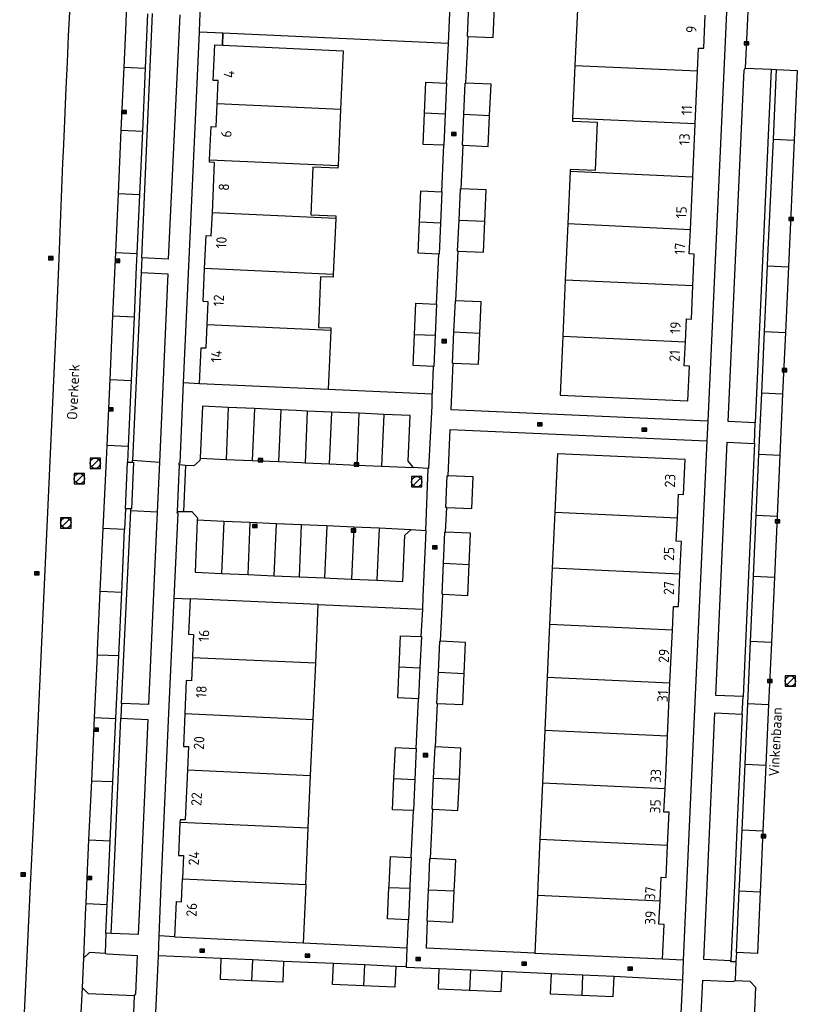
# Model space of a CAD drawing. Header units: metres. Extents: x 102000 to 105000, y 414600 to 420766.
# Tile 288 of 298: x 104745 to 104819, y 420589 to 420683. Entities that reach past the tile are written whole.
import ezdxf

# ---------------------------------------------------------------- set-up
doc = ezdxf.new("R2010")
doc.units = ezdxf.units.M
doc.layers.get('0').update_dxf_attribs({"color": 8})
doc.styles.add('MtXpl_NLCS-ISO', font='NLCS-ISO.ttf')

msp = doc.modelspace()

# ---------------------------------------------------------------- linework, layer by layer
for p, q in [((104761.845, 420683.246), (104762.749, 420703.102)), ((104813.063, 420696.526), (104810.717, 420644.71)), ((104786.356, 420694.981), (104785.723, 420681.055)), ((104814.943, 420692.417), (104814.315, 420678.681)), ((104754.706, 420682.272), (104754.824, 420684.902)), ((104787.575, 420681.752), (104787.708, 420684.749)), ((104790.052, 420681.642), (104790.185, 420684.636)), ((104749.289, 420684.102), (104749.18, 420681.75)), ((104756.246, 420660.412), (104757.293, 420683.953)), ((104756.81, 420683.901), (104756.578, 420678.697)), ((104759.9, 420683.814), (104758.797, 420660.292)), ((104798.175, 420684.343), (104797.93, 420678.949)), ((104810.321, 420680.6), (104810.47, 420683.785)), ((104761.795, 420682.149), (104761.845, 420683.246)), ((104749.18, 420681.75), (104749.065, 420679.253)), ((104754.549, 420678.787), (104754.706, 420682.272)), ((104760.766, 420659.612), (104761.795, 420682.149)), ((104764.051, 420682.046), (104761.795, 420682.149)), ((104764.015, 420680.893), (104764.051, 420682.046)), ((104764.051, 420682.046), (104764.015, 420680.893)), ((104785.723, 420681.055), (104764.051, 420682.046)), ((104785.723, 420681.055), (104764.051, 420682.046)), ((104787.433, 420677.251), (104787.638, 420681.749)), ((104787.638, 420681.749), (104787.575, 420681.752)), ((104787.638, 420681.749), (104790.052, 420681.642)), ((104763.124, 420677.51), (104763.292, 420680.926)), ((104763.292, 420680.926), (104764.015, 420680.893)), ((104764.015, 420680.893), (104775.637, 420680.365)), ((104785.723, 420681.055), (104785.551, 420677.256)), ((104814.223, 420680.917), (104814.673, 420681.217)), ((104814.673, 420680.917), (104814.223, 420681.217)), ((104814.673, 420681.217), (104814.223, 420681.217)), ((104814.223, 420681.217), (104814.223, 420680.917)), ((104814.223, 420680.917), (104814.673, 420680.917)), ((104814.673, 420680.917), (104814.673, 420681.217)), ((104775.637, 420680.365), (104775.381, 420674.719)), ((104809.727, 420678.414), (104809.828, 420680.623)), ((104809.828, 420680.623), (104810.321, 420680.6)), ((104749.065, 420679.253), (104748.95, 420676.755)), ((104797.93, 420678.949), (104797.698, 420673.854)), ((104797.93, 420678.949), (104809.727, 420678.414)), ((104754.276, 420672.705), (104754.549, 420678.787)), ((104754.549, 420678.787), (104756.578, 420678.697)), ((104756.578, 420678.697), (104756.306, 420672.616)), ((104809.497, 420673.318), (104809.727, 420678.414)), ((104812.667, 420644.671), (104814.223, 420678.49)), ((104814.223, 420678.49), (104814.315, 420678.681)), ((104814.315, 420678.681), (104816.822, 420678.59)), ((104816.822, 420678.59), (104815.282, 420644.55)), ((104816.822, 420678.59), (104817.33, 420678.571)), ((104817.017, 420671.85), (104817.329, 420678.544)), ((104817.33, 420678.571), (104817.329, 420678.544)), ((104817.329, 420678.544), (104819.321, 420678.474)), ((104819.321, 420678.474), (104819.017, 420671.76)), ((104763.614, 420677.488), (104763.124, 420677.51)), ((104763.513, 420675.249), (104763.614, 420677.488)), ((104783.445, 420674.343), (104783.573, 420677.34)), ((104783.573, 420677.34), (104785.551, 420677.256)), ((104785.571, 420677.255), (104785.443, 420674.258)), ((104785.551, 420677.256), (104785.571, 420677.255)), ((104787.24, 420674.257), (104787.373, 420677.254)), ((104787.373, 420677.254), (104787.433, 420677.251)), ((104789.85, 420677.149), (104787.433, 420677.251)), ((104789.717, 420674.144), (104789.85, 420677.149)), ((104748.95, 420676.755), (104748.733, 420672.061)), ((104763.412, 420673.033), (104763.513, 420675.249)), ((104775.381, 420674.719), (104763.513, 420675.249)), ((104754.312, 420674.321), (104754.762, 420674.621)), ((104754.762, 420674.321), (104754.312, 420674.621)), ((104754.762, 420674.621), (104754.312, 420674.621)), ((104754.312, 420674.621), (104754.312, 420674.321)), ((104754.312, 420674.321), (104754.762, 420674.321)), ((104754.762, 420674.321), (104754.762, 420674.621)), ((104775.381, 420674.719), (104775.137, 420669.324)), ((104783.316, 420671.346), (104783.445, 420674.343)), ((104785.443, 420674.258), (104783.445, 420674.343)), ((104785.443, 420674.258), (104785.315, 420671.261)), ((104787.107, 420671.26), (104787.24, 420674.257)), ((104787.24, 420674.257), (104789.717, 420674.144)), ((104789.584, 420671.15), (104789.717, 420674.144)), ((104797.698, 420673.854), (104797.686, 420673.581)), ((104797.686, 420673.581), (104800.077, 420673.485)), ((104809.497, 420673.318), (104797.698, 420673.854)), ((104800.077, 420673.485), (104799.868, 420668.829)), ((104809.266, 420668.232), (104809.497, 420673.318)), ((104754.001, 420666.614), (104754.276, 420672.705)), ((104754.276, 420672.705), (104756.306, 420672.616)), ((104756.306, 420672.616), (104756.034, 420666.524)), ((104762.774, 420669.876), (104762.916, 420673.055)), ((104762.916, 420673.055), (104763.412, 420673.033)), ((104786.037, 420672.198), (104786.487, 420672.498)), ((104786.487, 420672.198), (104786.037, 420672.498)), ((104786.487, 420672.498), (104786.037, 420672.498)), ((104786.037, 420672.498), (104786.037, 420672.198)), ((104786.037, 420672.198), (104786.487, 420672.198)), ((104786.487, 420672.198), (104786.487, 420672.498)), ((104748.733, 420672.061), (104748.67, 420670.69)), ((104785.278, 420671.262), (104783.316, 420671.346)), ((104785.278, 420671.262), (104785.246, 420670.554)), ((104785.315, 420671.261), (104785.278, 420671.262)), ((104786.969, 420667.061), (104787.16, 420671.258)), ((104787.16, 420671.258), (104787.107, 420671.26)), ((104787.16, 420671.258), (104789.584, 420671.15)), ((104816.491, 420660.568), (104817.017, 420671.85)), ((104817.017, 420671.85), (104819.017, 420671.76)), ((104819.017, 420671.76), (104818.466, 420659.575)), ((104748.67, 420670.69), (104748.624, 420669.562)), ((104785.246, 420670.554), (104785.071, 420666.778)), ((104748.624, 420669.562), (104748.523, 420667.065)), ((104762.763, 420669.629), (104762.774, 420669.876)), ((104763.26, 420669.606), (104762.763, 420669.629)), ((104762.774, 420669.876), (104775.137, 420669.324)), ((104763.038, 420664.76), (104763.26, 420669.606)), ((104775.137, 420669.324), (104775.125, 420669.047)), ((104772.717, 420669.152), (104772.517, 420664.576)), ((104775.125, 420669.047), (104772.717, 420669.152)), ((104797.463, 420668.782), (104797.234, 420663.688)), ((104797.47, 420668.937), (104797.463, 420668.782)), ((104797.463, 420668.782), (104809.266, 420668.232)), ((104799.868, 420668.829), (104797.47, 420668.937)), ((104809.035, 420663.138), (104809.266, 420668.232)), ((104748.523, 420667.065), (104748.422, 420664.566)), ((104753.746, 420660.936), (104754.001, 420666.614)), ((104754.001, 420666.614), (104756.034, 420666.524)), ((104756.034, 420666.524), (104755.781, 420660.846)), ((104782.977, 420663.865), (104783.105, 420666.862)), ((104783.105, 420666.862), (104785.071, 420666.778)), ((104785.103, 420666.777), (104784.975, 420663.78)), ((104785.071, 420666.778), (104785.103, 420666.777)), ((104786.773, 420664.067), (104786.906, 420667.064)), ((104786.906, 420667.064), (104786.969, 420667.061)), ((104789.383, 420666.959), (104786.969, 420667.061)), ((104789.25, 420663.954), (104789.383, 420666.959)), ((104762.937, 420662.544), (104763.038, 420664.76)), ((104774.914, 420664.229), (104763.038, 420664.76)), ((104772.517, 420664.576), (104774.925, 420664.471)), ((104748.422, 420664.566), (104748.321, 420662.069)), ((104774.914, 420664.229), (104774.679, 420658.834)), ((104774.925, 420664.471), (104774.914, 420664.229)), ((104782.85, 420660.867), (104782.977, 420663.865)), ((104784.975, 420663.78), (104782.977, 420663.865)), ((104784.975, 420663.78), (104784.848, 420660.782)), ((104786.64, 420661.07), (104786.773, 420664.067)), ((104786.773, 420664.067), (104789.25, 420663.954)), ((104789.117, 420660.96), (104789.25, 420663.954)), ((104797.234, 420663.688), (104796.992, 420658.293)), ((104809.035, 420663.138), (104797.234, 420663.688)), ((104818.519, 420664.015), (104818.969, 420664.315)), ((104818.969, 420664.015), (104818.519, 420664.315)), ((104818.969, 420664.315), (104818.519, 420664.315)), ((104818.519, 420664.315), (104818.519, 420664.015)), ((104818.519, 420664.015), (104818.969, 420664.015)), ((104818.969, 420664.015), (104818.969, 420664.315)), ((104808.93, 420660.821), (104809.035, 420663.138)), ((104748.321, 420662.069), (104748.22, 420659.57)), ((104762.296, 420659.387), (104762.438, 420662.566)), ((104762.438, 420662.566), (104762.937, 420662.544)), ((104753.657, 420658.961), (104753.746, 420660.936)), ((104753.746, 420660.936), (104755.781, 420660.846)), ((104755.781, 420660.846), (104755.724, 420659.567)), ((104784.794, 420660.785), (104782.85, 420660.867)), ((104784.794, 420660.785), (104784.571, 420655.974)), ((104784.848, 420660.782), (104784.794, 420660.785)), ((104786.478, 420656.295), (104786.696, 420661.067)), ((104786.696, 420661.067), (104786.64, 420661.07)), ((104786.696, 420661.067), (104789.117, 420660.96)), ((104809.405, 420660.794), (104808.93, 420660.821)), ((104809.279, 420657.72), (104809.405, 420660.794)), ((104747.276, 420660.243), (104747.726, 420660.543)), ((104747.726, 420660.243), (104747.276, 420660.543)), ((104747.726, 420660.543), (104747.276, 420660.543)), ((104747.276, 420660.543), (104747.276, 420660.243)), ((104747.276, 420660.243), (104747.726, 420660.243)), ((104747.726, 420660.243), (104747.726, 420660.543)), ((104753.672, 420659.986), (104754.122, 420660.286)), ((104754.122, 420659.986), (104753.672, 420660.286)), ((104754.122, 420660.286), (104753.672, 420660.286)), ((104753.672, 420660.286), (104753.672, 420659.986)), ((104753.672, 420659.986), (104754.122, 420659.986)), ((104754.122, 420659.986), (104754.122, 420660.286)), ((104756.246, 420660.412), (104756.183, 420659.017)), ((104758.797, 420660.292), (104756.246, 420660.412)), ((104816.45, 420659.665), (104816.491, 420660.568)), ((104748.22, 420659.57), (104747.975, 420653.514)), ((104753.471, 420654.832), (104753.657, 420658.961)), ((104756.183, 420659.017), (104755.371, 420640.943)), ((104755.724, 420659.567), (104755.505, 420654.742)), ((104756.183, 420659.017), (104758.76, 420658.886)), ((104758.76, 420658.886), (104757.939, 420640.769)), ((104760.273, 420648.412), (104760.766, 420659.612)), ((104762.155, 420656.226), (104762.296, 420659.387)), ((104774.679, 420658.834), (104762.296, 420659.387)), ((104816.165, 420653.342), (104816.45, 420659.665)), ((104816.45, 420659.665), (104818.466, 420659.575)), ((104818.466, 420659.575), (104818.18, 420653.251)), ((104773.458, 420658.614), (104773.238, 420653.729)), ((104774.667, 420658.56), (104773.458, 420658.614)), ((104774.679, 420658.834), (104774.667, 420658.56)), ((104796.992, 420658.293), (104796.75, 420652.898)), ((104809.279, 420657.72), (104796.992, 420658.293)), ((104809.149, 420654.53), (104809.279, 420657.72)), ((104762.647, 420656.206), (104762.155, 420656.226)), ((104762.55, 420653.971), (104762.647, 420656.206)), ((104782.49, 420653.06), (104782.618, 420656.057)), ((104782.618, 420656.057), (104784.571, 420655.974)), ((104786.289, 420653.3), (104786.422, 420656.297)), ((104786.422, 420656.297), (104786.478, 420656.295)), ((104788.899, 420656.192), (104786.478, 420656.295)), ((104788.766, 420653.187), (104788.899, 420656.192)), ((104784.616, 420655.972), (104784.488, 420652.975)), ((104784.571, 420655.974), (104784.616, 420655.972)), ((104753.195, 420648.716), (104753.471, 420654.832)), ((104753.471, 420654.832), (104755.505, 420654.742)), ((104755.505, 420654.742), (104755.226, 420648.626)), ((104808.551, 420652.348), (104808.65, 420654.552)), ((104808.65, 420654.552), (104809.149, 420654.53)), ((104747.975, 420653.514), (104747.88, 420651.413)), ((104762.453, 420651.75), (104762.55, 420653.971)), ((104774.436, 420653.44), (104762.55, 420653.971)), ((104773.238, 420653.729), (104774.447, 420653.675)), ((104774.436, 420653.44), (104774.182, 420647.795)), ((104774.447, 420653.675), (104774.436, 420653.44)), ((104786.156, 420650.303), (104786.289, 420653.3)), ((104786.289, 420653.3), (104788.766, 420653.187)), ((104815.899, 420647.424), (104816.165, 420653.342)), ((104816.165, 420653.342), (104818.18, 420653.251)), ((104818.18, 420653.251), (104817.913, 420647.333)), ((104782.361, 420650.063), (104782.49, 420653.06)), ((104782.49, 420653.06), (104784.488, 420652.975)), ((104784.488, 420652.975), (104784.36, 420649.978)), ((104785.121, 420652.259), (104785.571, 420652.559)), ((104785.571, 420652.259), (104785.121, 420652.559)), ((104785.571, 420652.559), (104785.121, 420652.559)), ((104785.121, 420652.559), (104785.121, 420652.259)), ((104785.121, 420652.259), (104785.571, 420652.259)), ((104785.571, 420652.259), (104785.571, 420652.559)), ((104788.633, 420650.193), (104788.766, 420653.187)), ((104796.75, 420652.898), (104796.494, 420647.209)), ((104796.75, 420652.898), (104808.551, 420652.348)), ((104808.447, 420650.037), (104808.551, 420652.348)), ((104747.88, 420651.413), (104747.148, 420635.254)), ((104761.811, 420648.344), (104761.956, 420651.772)), ((104761.956, 420651.772), (104762.453, 420651.75)), ((104784.293, 420649.98), (104782.361, 420650.063)), ((104784.293, 420649.98), (104784.173, 420647.352)), ((104784.36, 420649.978), (104784.293, 420649.98)), ((104786.001, 420645.81), (104786.205, 420650.301)), ((104786.205, 420650.301), (104786.156, 420650.303)), ((104786.205, 420650.301), (104788.633, 420650.193)), ((104808.935, 420650.014), (104808.447, 420650.037)), ((104808.793, 420646.658), (104808.935, 420650.014)), ((104817.85, 420649.46), (104818.3, 420649.76)), ((104818.3, 420649.46), (104817.85, 420649.76)), ((104818.3, 420649.76), (104817.85, 420649.76)), ((104817.85, 420649.76), (104817.85, 420649.46)), ((104817.85, 420649.46), (104818.3, 420649.46)), ((104818.3, 420649.46), (104818.3, 420649.76)), ((104752.91, 420642.388), (104753.195, 420648.716)), ((104753.195, 420648.716), (104755.226, 420648.626)), ((104755.226, 420648.626), (104754.939, 420642.295)), ((104759.933, 420640.679), (104760.273, 420648.412)), ((104760.273, 420648.412), (104761.811, 420648.344)), ((104761.811, 420648.344), (104774.182, 420647.795)), ((104774.182, 420647.795), (104784.173, 420647.352)), ((104784.171, 420647.316), (104784.145, 420646.173)), ((104784.173, 420647.352), (104784.171, 420647.316)), ((104796.494, 420647.209), (104808.793, 420646.658)), ((104815.634, 420641.517), (104815.899, 420647.424)), ((104815.899, 420647.424), (104817.913, 420647.333)), ((104817.913, 420647.333), (104817.646, 420641.427)), ((104753.037, 420645.692), (104753.487, 420645.992)), ((104753.487, 420645.692), (104753.037, 420645.992)), ((104753.487, 420645.992), (104753.037, 420645.992)), ((104753.037, 420645.992), (104753.037, 420645.692)), ((104753.037, 420645.692), (104753.487, 420645.692)), ((104753.487, 420645.692), (104753.487, 420645.992)), ((104762.081, 420646.147), (104761.876, 420641.145)), ((104764.568, 420646.029), (104762.081, 420646.147)), ((104764.568, 420646.029), (104764.355, 420641.029)), ((104767.098, 420645.91), (104764.568, 420646.029)), ((104767.098, 420645.91), (104766.885, 420640.92)), ((104769.629, 420645.79), (104767.098, 420645.91)), ((104769.629, 420645.79), (104769.417, 420640.81)), ((104771.112, 420645.72), (104769.629, 420645.79)), ((104772.17, 420645.675), (104771.112, 420645.72)), ((104772.17, 420645.675), (104771.957, 420640.7)), ((104774.49, 420645.576), (104772.17, 420645.675)), ((104784.145, 420646.173), (104783.823, 420640.156)), ((104810.716, 420644.697), (104786.001, 420645.81)), ((104774.49, 420645.576), (104774.277, 420640.598)), ((104777.147, 420645.462), (104774.49, 420645.576)), ((104777.147, 420645.462), (104776.934, 420640.482)), ((104779.542, 420645.36), (104777.147, 420645.462)), ((104779.542, 420645.36), (104779.329, 420640.376)), ((104782.069, 420645.252), (104779.542, 420645.36)), ((104781.876, 420640.843), (104782.069, 420645.252)), ((104810.716, 420644.697), (104810.629, 420642.805)), ((104810.717, 420644.71), (104810.716, 420644.697)), ((104815.282, 420644.55), (104812.667, 420644.671)), ((104785.725, 420639.434), (104785.931, 420643.915)), ((104785.931, 420643.915), (104810.629, 420642.805)), ((104794.338, 420644.248), (104794.788, 420644.548)), ((104794.788, 420644.248), (104794.338, 420644.548)), ((104794.788, 420644.548), (104794.338, 420644.548)), ((104794.338, 420644.548), (104794.338, 420644.248)), ((104794.338, 420644.248), (104794.788, 420644.248)), ((104794.788, 420644.248), (104794.788, 420644.548)), ((104804.378, 420643.74), (104804.828, 420644.04)), ((104804.828, 420643.74), (104804.378, 420644.04)), ((104804.828, 420644.04), (104804.378, 420644.04)), ((104804.378, 420644.04), (104804.378, 420643.74)), ((104804.378, 420643.74), (104804.828, 420643.74)), ((104804.828, 420643.74), (104804.828, 420644.04)), ((104815.194, 420642.568), (104815.282, 420644.55)), ((104810.629, 420642.805), (104809.403, 420616.266)), ((104752.847, 420640.997), (104752.91, 420642.388)), ((104752.91, 420642.388), (104754.939, 420642.295)), ((104754.939, 420642.295), (104754.869, 420640.766)), ((104811.467, 420618.314), (104812.578, 420642.691)), ((104812.578, 420642.691), (104815.194, 420642.568)), ((104815.194, 420642.568), (104814.665, 420630.614)), ((104752.267, 420641.149), (104751.267, 420641.149)), ((104751.267, 420641.149), (104751.267, 420640.149)), ((104751.413, 420640.295), (104752.121, 420641.003)), ((104752.267, 420640.149), (104752.267, 420641.149)), ((104752.535, 420634.383), (104752.847, 420640.997)), ((104755.362, 420640.765), (104755.371, 420640.943)), ((104755.371, 420640.943), (104757.939, 420640.769)), ((104761.844, 420640.92), (104761.244, 420640.392)), ((104761.875, 420641.136), (104761.844, 420640.92)), ((104761.876, 420641.145), (104761.875, 420641.136)), ((104761.875, 420641.136), (104764.355, 420641.029)), ((104764.355, 420641.029), (104766.885, 420640.92)), ((104766.885, 420640.92), (104769.417, 420640.81)), ((104767.444, 420640.804), (104767.894, 420641.104)), ((104767.894, 420640.804), (104767.444, 420641.104)), ((104767.894, 420641.104), (104767.444, 420641.104)), ((104767.444, 420641.104), (104767.444, 420640.804)), ((104767.894, 420640.804), (104767.894, 420641.104)), ((104796.233, 420641.556), (104795.978, 420635.935)), ((104808.524, 420641.006), (104796.233, 420641.556)), ((104808.374, 420637.649), (104808.524, 420641.006)), ((104815.374, 420635.662), (104815.634, 420641.517)), ((104815.634, 420641.517), (104817.646, 420641.427)), ((104817.646, 420641.427), (104817.381, 420635.573)), ((104751.267, 420640.149), (104752.267, 420640.149)), ((104754.685, 420636.266), (104754.869, 420640.766)), ((104754.869, 420640.766), (104755.362, 420640.765)), ((104755.447, 420640.741), (104755.265, 420636.262)), ((104755.362, 420640.765), (104755.361, 420640.744)), ((104755.361, 420640.744), (104755.447, 420640.741)), ((104757.939, 420640.769), (104757.729, 420635.954)), ((104759.682, 420636.017), (104759.862, 420640.497)), ((104759.848, 420640.498), (104759.856, 420640.681)), ((104759.862, 420640.497), (104759.848, 420640.498)), ((104759.856, 420640.681), (104759.933, 420640.679)), ((104760.443, 420640.453), (104759.862, 420640.497)), ((104760.443, 420640.453), (104760.247, 420636.008)), ((104761.244, 420640.392), (104760.443, 420640.453)), ((104767.444, 420640.804), (104767.894, 420640.804)), ((104769.417, 420640.81), (104771.605, 420640.716)), ((104771.605, 420640.716), (104771.957, 420640.7)), ((104771.957, 420640.7), (104774.277, 420640.598)), ((104774.277, 420640.598), (104776.934, 420640.482)), ((104776.693, 420640.389), (104777.143, 420640.689)), ((104777.143, 420640.389), (104776.693, 420640.689)), ((104777.143, 420640.689), (104776.693, 420640.689)), ((104776.693, 420640.689), (104776.693, 420640.389)), ((104776.693, 420640.389), (104777.143, 420640.389)), ((104776.934, 420640.482), (104779.329, 420640.376)), ((104777.143, 420640.389), (104777.143, 420640.689)), ((104779.329, 420640.376), (104782.401, 420640.241)), ((104782.401, 420640.241), (104781.876, 420640.843)), ((104782.405, 420640.236), (104782.401, 420640.241)), ((104783.759, 420640.16), (104782.405, 420640.236)), ((104783.759, 420640.16), (104783.537, 420634.176)), ((104783.823, 420640.156), (104783.759, 420640.16)), ((104750.749, 420639.672), (104749.749, 420639.672)), ((104749.749, 420639.672), (104749.749, 420638.672)), ((104749.895, 420638.818), (104750.603, 420639.526)), ((104750.749, 420638.672), (104750.749, 420639.672)), ((104783.205, 420639.371), (104782.205, 420639.371)), ((104782.205, 420639.371), (104782.205, 420638.371)), ((104782.351, 420638.517), (104783.059, 420639.225)), ((104783.205, 420638.371), (104783.205, 420639.371)), ((104785.513, 420636.41), (104785.646, 420639.437)), ((104785.646, 420639.437), (104785.725, 420639.434)), ((104788.126, 420639.335), (104785.725, 420639.434)), ((104787.991, 420636.301), (104788.126, 420639.335)), ((104749.749, 420638.672), (104750.749, 420638.672)), ((104782.205, 420638.371), (104783.205, 420638.371)), ((104807.779, 420635.386), (104807.884, 420637.671)), ((104807.884, 420637.671), (104808.374, 420637.649)), ((104754.685, 420636.266), (104754.594, 420634.281)), ((104755.181, 420636.255), (104754.685, 420636.266)), ((104755.265, 420636.262), (104755.181, 420636.263)), ((104755.181, 420636.263), (104755.181, 420636.255)), ((104755.183, 420636.08), (104755.181, 420636.255)), ((104785.476, 420634.031), (104785.586, 420636.407)), ((104785.586, 420636.407), (104785.513, 420636.41)), ((104785.586, 420636.407), (104787.991, 420636.301)), ((104747.148, 420635.254), (104746.502, 420621.329)), ((104749.441, 420635.414), (104748.441, 420635.414)), ((104748.441, 420635.414), (104748.441, 420634.414)), ((104748.587, 420634.56), (104749.295, 420635.268)), ((104749.441, 420634.414), (104749.441, 420635.414)), ((104754.304, 420617.531), (104755.183, 420636.08)), ((104757.722, 420635.954), (104755.183, 420636.08)), ((104757.722, 420635.954), (104756.879, 420617.418)), ((104757.729, 420635.954), (104757.722, 420635.954)), ((104759.362, 420627.682), (104759.744, 420635.836)), ((104759.666, 420635.844), (104759.682, 420636.017)), ((104759.744, 420635.836), (104759.666, 420635.844)), ((104759.682, 420636.017), (104760.247, 420636.008)), ((104760.247, 420636.008), (104761.074, 420635.996)), ((104761.074, 420635.996), (104761.596, 420635.401)), ((104761.596, 420635.401), (104761.589, 420635.175)), ((104795.978, 420635.935), (104795.734, 420630.541)), ((104795.978, 420635.935), (104807.779, 420635.386)), ((104807.676, 420633.155), (104807.779, 420635.386)), ((104815.111, 420629.777), (104815.374, 420635.662)), ((104815.374, 420635.662), (104817.381, 420635.573)), ((104817.381, 420635.573), (104817.115, 420629.687)), ((104817.177, 420634.918), (104817.627, 420635.218)), ((104817.627, 420634.918), (104817.177, 420635.218)), ((104817.627, 420635.218), (104817.177, 420635.218)), ((104817.177, 420635.218), (104817.177, 420634.918)), ((104817.627, 420634.918), (104817.627, 420635.218)), ((104748.441, 420634.414), (104749.441, 420634.414)), ((104752.26, 420628.332), (104752.535, 420634.383)), ((104754.594, 420634.281), (104752.535, 420634.383)), ((104754.314, 420628.241), (104754.594, 420634.281)), ((104761.589, 420635.163), (104761.381, 420630.162)), ((104761.589, 420635.175), (104761.589, 420635.163)), ((104764.134, 420635.051), (104761.589, 420635.163)), ((104764.134, 420635.051), (104763.914, 420630.052)), ((104766.657, 420634.94), (104764.134, 420635.051)), ((104766.657, 420634.94), (104766.437, 420629.942)), ((104769.18, 420634.829), (104766.657, 420634.94)), ((104766.907, 420634.473), (104767.357, 420634.773)), ((104767.357, 420634.473), (104766.907, 420634.773)), ((104767.357, 420634.773), (104766.907, 420634.773)), ((104766.907, 420634.773), (104766.907, 420634.473)), ((104766.907, 420634.473), (104767.357, 420634.473)), ((104767.357, 420634.473), (104767.357, 420634.773)), ((104769.18, 420634.829), (104768.96, 420629.832)), ((104771.6, 420634.723), (104769.18, 420634.829)), ((104771.6, 420634.723), (104771.38, 420629.727)), ((104774.038, 420634.615), (104771.6, 420634.723)), ((104774.038, 420634.615), (104773.818, 420629.62)), ((104776.653, 420634.5), (104774.038, 420634.615)), ((104776.386, 420634.034), (104776.836, 420634.334)), ((104776.836, 420634.034), (104776.386, 420634.334)), ((104776.836, 420634.334), (104776.386, 420634.334)), ((104776.386, 420634.334), (104776.386, 420634.034)), ((104776.653, 420634.5), (104776.433, 420629.503)), ((104779.078, 420634.393), (104776.653, 420634.5)), ((104776.836, 420634.034), (104776.836, 420634.334)), ((104779.078, 420634.393), (104778.858, 420629.393)), ((104782.15, 420634.258), (104779.078, 420634.393)), ((104781.562, 420633.729), (104782.15, 420634.258)), ((104782.15, 420634.258), (104782.154, 420634.262)), ((104782.154, 420634.262), (104783.537, 420634.176)), ((104817.177, 420634.918), (104817.627, 420634.918)), ((104776.386, 420634.034), (104776.836, 420634.034)), ((104781.353, 420629.28), (104781.562, 420633.729)), ((104783.582, 420634.173), (104783.291, 420627.811)), ((104783.537, 420634.176), (104783.582, 420634.173)), ((104785.279, 420631.037), (104785.415, 420634.034)), ((104785.415, 420634.034), (104785.476, 420634.031)), ((104787.892, 420633.921), (104785.476, 420634.031)), ((104787.756, 420630.924), (104787.892, 420633.921)), ((104784.223, 420632.407), (104784.673, 420632.707)), ((104784.673, 420632.407), (104784.223, 420632.707)), ((104784.673, 420632.707), (104784.223, 420632.707)), ((104784.223, 420632.707), (104784.223, 420632.407)), ((104784.223, 420632.407), (104784.673, 420632.407)), ((104784.673, 420632.407), (104784.673, 420632.707)), ((104808.171, 420633.125), (104807.676, 420633.155)), ((104808.033, 420629.968), (104808.171, 420633.125)), ((104785.142, 420628.04), (104785.279, 420631.037)), ((104785.279, 420631.037), (104787.756, 420630.924)), ((104787.619, 420627.927), (104787.756, 420630.924)), ((104795.734, 420630.541), (104795.49, 420625.147)), ((104808.033, 420629.968), (104795.734, 420630.541)), ((104814.665, 420630.614), (104814.1, 420618.207)), ((104745.922, 420629.911), (104746.372, 420630.211)), ((104746.372, 420629.911), (104745.922, 420630.211)), ((104746.372, 420630.211), (104745.922, 420630.211)), ((104745.922, 420630.211), (104745.922, 420629.911)), ((104745.922, 420629.911), (104746.372, 420629.911)), ((104746.372, 420629.911), (104746.372, 420630.211)), ((104761.381, 420630.162), (104763.914, 420630.052)), ((104763.914, 420630.052), (104766.437, 420629.942)), ((104766.437, 420629.942), (104768.96, 420629.832)), ((104768.96, 420629.832), (104771.38, 420629.727)), ((104771.38, 420629.727), (104773.818, 420629.62)), ((104773.818, 420629.62), (104774.379, 420629.596)), ((104774.379, 420629.596), (104776.433, 420629.503)), ((104776.433, 420629.503), (104778.858, 420629.393)), ((104807.896, 420626.851), (104808.033, 420629.968)), ((104814.826, 420623.492), (104815.111, 420629.777)), ((104815.111, 420629.777), (104817.115, 420629.687)), ((104817.115, 420629.687), (104816.831, 420623.401)), ((104778.858, 420629.393), (104781.353, 420629.28)), ((104752.001, 420622.621), (104752.26, 420628.332)), ((104752.26, 420628.332), (104754.314, 420628.241)), ((104754.031, 420622.138), (104754.314, 420628.241)), ((104758.843, 420616.599), (104759.362, 420627.682)), ((104759.362, 420627.682), (104760.894, 420627.613)), ((104760.894, 420627.613), (104760.735, 420624.203)), ((104773.235, 420627.06), (104760.894, 420627.613)), ((104783.291, 420627.811), (104783.246, 420626.622)), ((104784.993, 420623.523), (104785.201, 420628.037)), ((104785.201, 420628.037), (104785.142, 420628.04)), ((104785.201, 420628.037), (104787.619, 420627.927)), ((104772.981, 420621.397), (104773.235, 420627.06)), ((104773.235, 420627.06), (104783.246, 420626.612)), ((104807.303, 420624.596), (104807.407, 420626.872)), ((104807.407, 420626.872), (104807.896, 420626.851)), ((104783.246, 420626.612), (104783.109, 420623.963)), ((104783.246, 420626.622), (104783.246, 420626.612)), ((104795.49, 420625.147), (104795.259, 420620.052)), ((104807.303, 420624.596), (104795.49, 420625.147)), ((104760.735, 420624.203), (104761.231, 420624.18)), ((104761.231, 420624.18), (104761.137, 420622.129)), ((104781.013, 420621.057), (104781.151, 420624.054)), ((104781.151, 420624.054), (104783.109, 420623.963)), ((104783.149, 420623.962), (104783.01, 420620.965)), ((104783.109, 420623.963), (104783.149, 420623.962)), ((104807.07, 420619.502), (104807.303, 420624.596)), ((104784.788, 420620.529), (104784.924, 420623.526)), ((104784.924, 420623.526), (104784.993, 420623.523)), ((104787.401, 420623.413), (104784.993, 420623.523)), ((104787.265, 420620.416), (104787.401, 420623.413)), ((104814.556, 420617.533), (104814.826, 420623.492)), ((104816.831, 420623.401), (104814.826, 420623.492)), ((104816.831, 420623.401), (104816.561, 420617.442)), ((104751.707, 420616.169), (104751.983, 420622.228)), ((104751.983, 420622.228), (104752.001, 420622.621)), ((104751.983, 420622.228), (104754.031, 420622.138)), ((104753.815, 420617.48), (104754.031, 420622.138)), ((104761.128, 420621.928), (104761.026, 420619.715)), ((104761.137, 420622.129), (104761.128, 420621.928)), ((104772.981, 420621.397), (104761.128, 420621.928)), ((104746.502, 420621.329), (104745.825, 420606.424)), ((104772.739, 420616.002), (104772.981, 420621.397)), ((104780.874, 420618.06), (104781.013, 420621.057)), ((104781.013, 420621.057), (104783.01, 420620.965)), ((104783.01, 420620.965), (104782.872, 420617.968)), ((104784.651, 420617.532), (104784.788, 420620.529)), ((104784.788, 420620.529), (104787.265, 420620.416)), ((104787.128, 420617.419), (104787.265, 420620.416)), ((104795.259, 420620.052), (104795.028, 420614.958)), ((104795.259, 420620.052), (104807.07, 420619.502)), ((104819.156, 420620.184), (104818.156, 420620.184)), ((104818.156, 420620.184), (104818.156, 420619.184)), ((104818.302, 420619.33), (104819.01, 420620.038)), ((104819.156, 420619.184), (104819.156, 420620.184)), ((104760.531, 420619.728), (104760.389, 420616.555)), ((104761.026, 420619.715), (104760.531, 420619.728)), ((104806.836, 420614.408), (104807.07, 420619.502)), ((104816.443, 420619.552), (104816.893, 420619.852)), ((104816.893, 420619.552), (104816.443, 420619.852)), ((104816.893, 420619.852), (104816.443, 420619.852)), ((104816.443, 420619.852), (104816.443, 420619.552)), ((104816.443, 420619.552), (104816.893, 420619.552)), ((104816.893, 420619.552), (104816.893, 420619.852)), ((104818.156, 420619.184), (104819.156, 420619.184)), ((104814.1, 420618.207), (104811.467, 420618.314)), ((104814.023, 420616.514), (104814.1, 420618.207)), ((104753.751, 420616.079), (104753.815, 420617.48)), ((104754.304, 420617.531), (104754.278, 420616.992)), ((104756.879, 420617.418), (104754.304, 420617.531)), ((104782.837, 420617.97), (104780.874, 420618.06)), ((104782.837, 420617.97), (104782.621, 420613.209)), ((104782.872, 420617.968), (104782.837, 420617.97)), ((104784.525, 420613.347), (104784.717, 420617.529)), ((104784.717, 420617.529), (104784.651, 420617.532)), ((104784.717, 420617.529), (104787.128, 420617.419)), ((104814.29, 420611.675), (104814.556, 420617.533)), ((104814.556, 420617.533), (104816.561, 420617.442)), ((104816.561, 420617.442), (104816.297, 420611.584)), ((104754.278, 420616.992), (104754.239, 420616.123)), ((104758.122, 420600), (104758.843, 420616.599)), ((104760.389, 420616.555), (104760.247, 420613.401)), ((104760.389, 420616.555), (104772.739, 420616.002)), ((104809.403, 420616.266), (104808.675, 420600)), ((104810.643, 420600), (104811.402, 420616.621)), ((104811.402, 420616.621), (104814.023, 420616.514)), ((104814.023, 420616.514), (104813.518, 420605.417)), ((104751.43, 420610.097), (104751.707, 420616.169)), ((104751.707, 420616.169), (104753.751, 420616.079)), ((104753.473, 420610.007), (104753.751, 420616.079)), ((104753.707, 420604.281), (104754.239, 420616.123)), ((104754.239, 420616.123), (104756.843, 420615.999)), ((104756.843, 420615.999), (104756.11, 420600)), ((104772.498, 420610.608), (104772.739, 420616.002)), ((104751.637, 420614.859), (104752.087, 420615.159)), ((104752.087, 420614.859), (104751.637, 420615.159)), ((104752.087, 420615.159), (104751.637, 420615.159)), ((104751.637, 420615.159), (104751.637, 420614.859)), ((104751.637, 420614.859), (104752.087, 420614.859)), ((104752.087, 420614.859), (104752.087, 420615.159)), ((104795.028, 420614.958), (104794.797, 420609.858)), ((104795.028, 420614.958), (104806.836, 420614.408)), ((104806.692, 420611.25), (104806.836, 420614.408)), ((104760.247, 420613.401), (104760.744, 420613.379)), ((104760.744, 420613.379), (104760.641, 420611.139)), ((104780.515, 420610.302), (104780.651, 420613.299)), ((104780.651, 420613.299), (104782.621, 420613.209)), ((104782.649, 420613.208), (104782.513, 420610.211)), ((104782.621, 420613.209), (104782.649, 420613.208)), ((104783.319, 420612.409), (104783.769, 420612.709)), ((104783.769, 420612.409), (104783.319, 420612.709)), ((104783.769, 420612.709), (104783.319, 420612.709)), ((104783.319, 420612.709), (104783.319, 420612.409)), ((104783.769, 420612.409), (104783.769, 420612.709)), ((104784.328, 420610.353), (104784.464, 420613.35)), ((104784.464, 420613.35), (104784.525, 420613.347)), ((104786.941, 420613.237), (104784.525, 420613.347)), ((104786.805, 420610.24), (104786.941, 420613.237)), ((104783.319, 420612.409), (104783.769, 420612.409)), ((104814.004, 420605.366), (104814.29, 420611.675)), ((104814.29, 420611.675), (104816.297, 420611.584)), ((104816.297, 420611.584), (104816.012, 420605.275)), ((104760.641, 420611.139), (104760.418, 420606.316)), ((104760.641, 420611.139), (104772.498, 420610.608)), ((104772.27, 420605.513), (104772.498, 420610.608)), ((104806.6, 420609.315), (104806.692, 420611.25)), ((104751.169, 420604.394), (104751.43, 420610.097)), ((104751.43, 420610.097), (104753.473, 420610.007)), ((104753.211, 420604.303), (104753.473, 420610.007)), ((104780.379, 420607.305), (104780.515, 420610.302)), ((104780.515, 420610.302), (104782.513, 420610.211)), ((104782.513, 420610.211), (104782.377, 420607.214)), ((104784.191, 420607.356), (104784.328, 420610.353)), ((104784.328, 420610.353), (104786.805, 420610.24)), ((104786.668, 420607.243), (104786.805, 420610.24)), ((104794.797, 420609.858), (104794.553, 420604.463)), ((104806.6, 420609.315), (104794.797, 420609.858)), ((104806.494, 420607.079), (104806.6, 420609.315)), ((104782.351, 420607.215), (104780.379, 420607.305)), ((104782.351, 420607.215), (104782.149, 420602.709)), ((104782.377, 420607.214), (104782.351, 420607.215)), ((104784.031, 420602.597), (104784.249, 420607.353)), ((104784.249, 420607.353), (104784.191, 420607.356)), ((104784.249, 420607.353), (104786.668, 420607.243)), ((104806.987, 420607.053), (104806.494, 420607.079)), ((104806.848, 420603.898), (104806.987, 420607.053)), ((104745.825, 420606.424), (104745.515, 420600)), ((104759.918, 420606.066), (104759.774, 420602.911)), ((104759.93, 420606.33), (104759.918, 420606.066)), ((104772.27, 420605.513), (104759.918, 420606.066)), ((104760.418, 420606.316), (104759.93, 420606.33)), ((104772.028, 420600.118), (104772.27, 420605.513)), ((104813.518, 420605.417), (104813.267, 420600)), ((104813.759, 420600), (104814.004, 420605.366)), ((104814.004, 420605.366), (104816.012, 420605.275)), ((104816.012, 420605.275), (104815.773, 420600)), ((104815.837, 420604.605), (104816.287, 420604.905)), ((104816.287, 420604.605), (104815.837, 420604.905)), ((104816.287, 420604.905), (104815.837, 420604.905)), ((104815.837, 420604.905), (104815.837, 420604.605)), ((104816.287, 420604.605), (104816.287, 420604.905)), ((104750.969, 420600), (104751.169, 420604.394)), ((104751.169, 420604.394), (104753.211, 420604.303)), ((104753.014, 420600), (104753.211, 420604.303)), ((104753.515, 420600), (104753.707, 420604.281)), ((104794.553, 420604.463), (104794.351, 420600)), ((104794.553, 420604.463), (104806.848, 420603.898)), ((104815.837, 420604.605), (104816.287, 420604.605)), ((104806.71, 420600.779), (104806.848, 420603.898)), ((104759.774, 420602.911), (104760.268, 420602.89)), ((104760.268, 420602.89), (104760.172, 420600.649)), ((104780.044, 420600), (104780.168, 420602.796)), ((104780.168, 420602.796), (104782.149, 420602.709)), ((104782.166, 420602.708), (104782.047, 420600)), ((104782.149, 420602.709), (104782.166, 420602.708)), ((104783.858, 420600), (104783.976, 420602.6)), ((104783.976, 420602.6), (104784.031, 420602.597)), ((104786.453, 420602.487), (104784.031, 420602.597)), ((104786.34, 420600), (104786.453, 420602.487)), ((104744.596, 420600.917), (104745.046, 420601.217)), ((104745.046, 420600.917), (104744.596, 420601.217)), ((104745.046, 420601.217), (104744.596, 420601.217)), ((104744.596, 420601.217), (104744.596, 420600.917)), ((104745.046, 420600.917), (104745.046, 420601.217)), ((104744.596, 420600.917), (104745.046, 420600.917)), ((104750.986, 420600.572), (104751.436, 420600.872)), ((104751.436, 420600.572), (104750.986, 420600.872)), ((104751.436, 420600.872), (104750.986, 420600.872)), ((104750.986, 420600.872), (104750.986, 420600.572)), ((104750.986, 420600.572), (104751.436, 420600.572)), ((104751.436, 420600.572), (104751.436, 420600.872)), ((104760.144, 420600), (104760.172, 420600.649)), ((104760.172, 420600.649), (104772.028, 420600.118)), ((104806.183, 420600), (104806.221, 420600.801)), ((104806.221, 420600.801), (104806.71, 420600.779)), ((104745.515, 420600), (104745.021, 420589.772)), ((104750.891, 420598.285), (104750.969, 420600)), ((104752.932, 420598.195), (104753.014, 420600)), ((104753.308, 420595.402), (104753.515, 420600)), ((104756.11, 420600), (104755.894, 420595.289)), ((104757.912, 420595.155), (104758.122, 420600)), ((104760.078, 420598.434), (104760.144, 420600)), ((104772.023, 420600), (104771.775, 420594.464)), ((104772.028, 420600.118), (104772.023, 420600)), ((104779.903, 420596.802), (104780.035, 420599.799)), ((104780.035, 420599.799), (104780.044, 420600)), ((104782.034, 420599.711), (104780.035, 420599.799)), ((104782.034, 420599.711), (104781.901, 420596.714)), ((104782.047, 420600), (104782.034, 420599.711)), ((104783.703, 420596.606), (104783.84, 420599.603)), ((104783.84, 420599.603), (104783.858, 420600)), ((104783.84, 420599.603), (104786.317, 420599.49)), ((104786.18, 420596.493), (104786.317, 420599.49)), ((104786.317, 420599.49), (104786.34, 420600)), ((104794.351, 420600), (104794.309, 420599.068)), ((104806.113, 420598.526), (104806.183, 420600)), ((104808.675, 420600), (104808.353, 420592.818)), ((104810.317, 420592.875), (104810.643, 420600)), ((104813.267, 420600), (104812.932, 420592.753)), ((104813.464, 420593.564), (104813.736, 420599.505)), ((104813.736, 420599.505), (104813.759, 420600)), ((104813.736, 420599.505), (104815.747, 420599.414)), ((104815.747, 420599.414), (104815.478, 420593.463)), ((104815.773, 420600), (104815.747, 420599.414)), ((104750.874, 420597.923), (104750.891, 420598.285)), ((104750.891, 420598.285), (104752.932, 420598.195)), ((104759.423, 420595.08), (104759.58, 420598.456)), ((104759.58, 420598.456), (104760.078, 420598.434)), ((104794.309, 420599.068), (104794.056, 420593.499)), ((104794.309, 420599.068), (104806.113, 420598.526)), ((104806.006, 420596.284), (104806.113, 420598.526)), ((104750.685, 420593.042), (104750.874, 420597.923)), ((104752.805, 420595.423), (104752.932, 420598.195)), ((104781.879, 420596.715), (104779.903, 420596.802)), ((104781.879, 420596.715), (104781.757, 420593.993)), ((104781.901, 420596.714), (104781.879, 420596.715)), ((104783.634, 420593.977), (104783.755, 420596.604)), ((104783.755, 420596.604), (104783.703, 420596.606)), ((104783.755, 420596.604), (104786.18, 420596.493)), ((104752.805, 420595.423), (104752.716, 420593.487)), ((104753.304, 420595.402), (104752.805, 420595.423)), ((104753.308, 420595.402), (104753.304, 420595.402)), ((104755.894, 420595.289), (104753.308, 420595.402)), ((104806.499, 420596.263), (104806.006, 420596.284)), ((104806.345, 420592.909), (104806.499, 420596.263)), ((104757.847, 420593.255), (104757.912, 420595.155)), ((104759.423, 420595.08), (104757.912, 420595.155)), ((104759.422, 420595.047), (104759.423, 420595.08)), ((104771.775, 420594.464), (104759.422, 420595.047)), ((104781.757, 420593.993), (104771.775, 420594.464)), ((104751.226, 420593.548), (104750.685, 420593.042)), ((104752.715, 420593.467), (104751.226, 420593.548)), ((104761.83, 420593.591), (104762.28, 420593.891)), ((104762.28, 420593.591), (104761.83, 420593.891)), ((104762.28, 420593.891), (104761.83, 420593.891)), ((104761.83, 420593.891), (104761.83, 420593.591)), ((104761.83, 420593.591), (104762.28, 420593.591)), ((104762.28, 420593.591), (104762.28, 420593.891)), ((104781.757, 420593.993), (104781.674, 420592.168)), ((104794.056, 420593.499), (104783.634, 420593.977)), ((104794.055, 420593.468), (104794.056, 420593.499)), ((104813.464, 420593.564), (104813.422, 420592.66)), ((104815.478, 420593.463), (104813.464, 420593.564)), ((104750.554, 420590.17), (104750.685, 420593.042)), ((104752.716, 420593.487), (104752.715, 420593.467)), ((104752.716, 420593.487), (104752.744, 420593.473)), ((104752.744, 420593.473), (104752.905, 420593.423)), ((104752.905, 420593.423), (104755.807, 420593.271)), ((104755.807, 420593.271), (104755.63, 420589.596)), ((104756.823, 420571.283), (104757.847, 420593.255)), ((104763.899, 420592.974), (104757.847, 420593.255)), ((104763.808, 420590.974), (104763.899, 420592.974)), ((104766.896, 420592.839), (104763.899, 420592.974)), ((104766.896, 420592.839), (104766.806, 420590.84)), ((104769.9, 420592.705), (104766.896, 420592.839)), ((104769.9, 420592.705), (104769.81, 420590.707)), ((104774.683, 420592.501), (104769.9, 420592.705)), ((104771.967, 420593.114), (104772.417, 420593.414)), ((104772.417, 420593.114), (104771.967, 420593.414)), ((104772.417, 420593.414), (104771.967, 420593.414)), ((104771.967, 420593.414), (104771.967, 420593.114)), ((104771.967, 420593.114), (104772.417, 420593.114)), ((104772.417, 420593.114), (104772.417, 420593.414)), ((104782.624, 420592.789), (104783.074, 420593.089)), ((104783.074, 420592.789), (104782.624, 420593.089)), ((104783.074, 420593.089), (104782.624, 420593.089)), ((104782.624, 420593.089), (104782.624, 420592.789)), ((104782.624, 420592.789), (104783.074, 420592.789)), ((104783.074, 420592.789), (104783.074, 420593.089)), ((104792.816, 420592.337), (104793.266, 420592.637)), ((104793.266, 420592.337), (104792.816, 420592.637)), ((104793.266, 420592.637), (104792.816, 420592.637)), ((104792.816, 420592.637), (104792.816, 420592.337)), ((104793.266, 420592.337), (104793.266, 420592.637)), ((104806.345, 420592.909), (104794.055, 420593.468)), ((104808.353, 420592.818), (104806.345, 420592.909)), ((104808.353, 420592.818), (104808.269, 420590.942)), ((104812.932, 420592.753), (104810.317, 420592.875)), ((104812.928, 420592.671), (104812.932, 420592.753)), ((104813.422, 420592.66), (104812.928, 420592.671)), ((104813.422, 420592.66), (104813.34, 420590.859)), ((104774.596, 420590.492), (104774.683, 420592.501)), ((104777.685, 420592.361), (104774.683, 420592.501)), ((104777.685, 420592.361), (104777.591, 420590.357)), ((104780.689, 420592.22), (104777.685, 420592.361)), ((104780.689, 420592.22), (104780.599, 420590.222)), ((104781.674, 420592.168), (104780.689, 420592.22)), ((104781.674, 420592.168), (104781.674, 420592.157)), ((104781.674, 420592.157), (104784.875, 420592.032)), ((104784.785, 420590.034), (104784.875, 420592.032)), ((104784.875, 420592.032), (104787.877, 420591.899)), ((104787.877, 420591.899), (104787.789, 420589.901)), ((104787.877, 420591.899), (104790.879, 420591.767)), ((104790.879, 420591.767), (104790.791, 420589.769)), ((104790.879, 420591.767), (104795.666, 420591.547)), ((104792.816, 420592.337), (104793.266, 420592.337)), ((104803.019, 420591.86), (104803.469, 420592.16)), ((104803.469, 420591.86), (104803.019, 420592.16)), ((104803.469, 420592.16), (104803.019, 420592.16)), ((104803.019, 420592.16), (104803.019, 420591.86)), ((104803.019, 420591.86), (104803.469, 420591.86)), ((104803.469, 420591.86), (104803.469, 420592.16)), ((104766.806, 420590.84), (104763.808, 420590.974)), ((104769.81, 420590.707), (104766.806, 420590.84)), ((104795.576, 420589.557), (104795.666, 420591.547)), ((104795.666, 420591.547), (104798.663, 420591.419)), ((104798.663, 420591.419), (104798.578, 420589.421)), ((104798.663, 420591.419), (104801.666, 420591.29)), ((104801.666, 420591.29), (104801.577, 420589.283)), ((104801.666, 420591.29), (104808.269, 420590.942)), ((104808.269, 420590.942), (104807.187, 420568.998)), ((104809.999, 420586.184), (104810.234, 420590.893)), ((104810.234, 420590.893), (104813.146, 420590.767)), ((104813.146, 420590.767), (104813.34, 420590.859)), ((104813.34, 420590.859), (104814.744, 420590.793)), ((104814.744, 420590.793), (104815.29, 420590.216)), ((104745.021, 420589.772), (104744.502, 420578.987)), ((104750.393, 420587.136), (104750.554, 420590.17)), ((104750.554, 420590.17), (104751.074, 420589.607)), ((104777.591, 420590.357), (104774.596, 420590.492)), ((104780.599, 420590.222), (104777.591, 420590.357)), ((104787.789, 420589.901), (104784.785, 420590.034)), ((104790.791, 420589.769), (104787.789, 420589.901)), ((104815.29, 420590.216), (104815.143, 420586.317)), ((104751.074, 420589.607), (104755.522, 420589.417)), ((104755.522, 420589.417), (104755.404, 420586.901)), ((104755.63, 420589.596), (104755.522, 420589.417)), ((104798.578, 420589.421), (104795.576, 420589.557)), ((104801.577, 420589.283), (104798.578, 420589.421))]:
    msp.add_line(p, q)
for centre in [(104751.767, 420640.649), (104750.249, 420639.172), (104782.705, 420638.871), (104748.941, 420634.914), (104818.656, 420619.684)]:
    msp.add_circle(centre, 0.5)

# ---------------------------------------------------------------- texts
at = {"style": 'MtXpl_NLCS-ISO'}
for s, rotation, p in [('9', 87.43336, (104809.61, 420682.043)), ('4', 87.40648, (104765.127, 420677.729)), ('4', 87.40648, (104765.127, 420677.729)), ('11', 87.43336, (104809.153, 420674.14)), ('6', 87.40616, (104764.867, 420671.991)), ('13', 87.43336, (104808.935, 420671.237)), ('8', 87.38628, (104764.636, 420666.857)), ('15', 87.43336, (104808.645, 420664.197)), ('10', 87.39166, (104764.383, 420661.309)), ('17', 87.43336, (104808.5, 420660.714)), ('12', 87.50636, (104764.128, 420655.744)), ('19', 87.43336, (104808.064, 420653.093)), ('14', 87.50579, (104763.893, 420650.335)), ('21', 87.43336, (104807.992, 420650.408)), ('Overkerk', 87.42085, (104750.032, 420644.809)), ('23', 87.43336, (104807.543, 420638.294)), ('25', 87.43336, (104807.44, 420631.24)), ('27', 87.43336, (104807.444, 420627.954)), ('16', 87.37426, (104762.699, 420623.45)), ('29', 87.43336, (104806.951, 420621.418)), ('18', 87.37373, (104762.451, 420618.039)), ('31', 87.43336, (104806.848, 420617.634)), ('Vinkenbaan', 87.42085, (104817.56, 420610.479)), ('20', 87.36178, (104762.231, 420613.057)), ('33', 87.43336, (104806.179, 420609.859)), ('22', 87.35346, (104761.981, 420607.646)), ('35', 87.43336, (104806.127, 420606.924)), ('24', 87.5648, (104761.728, 420601.925)), ('37', 87.43336, (104805.638, 420598.557)), ('37', 87.43336, (104805.638, 420598.557)), ('26', 87.5647, (104761.518, 420596.982)), ('26', 87.5647, (104761.518, 420596.982)), ('39', 87.43336, (104805.648, 420596.184))]:
    msp.add_text(s, height=1, rotation=rotation, dxfattribs=at).set_placement(p)

doc.saveas('drawing.dxf')
